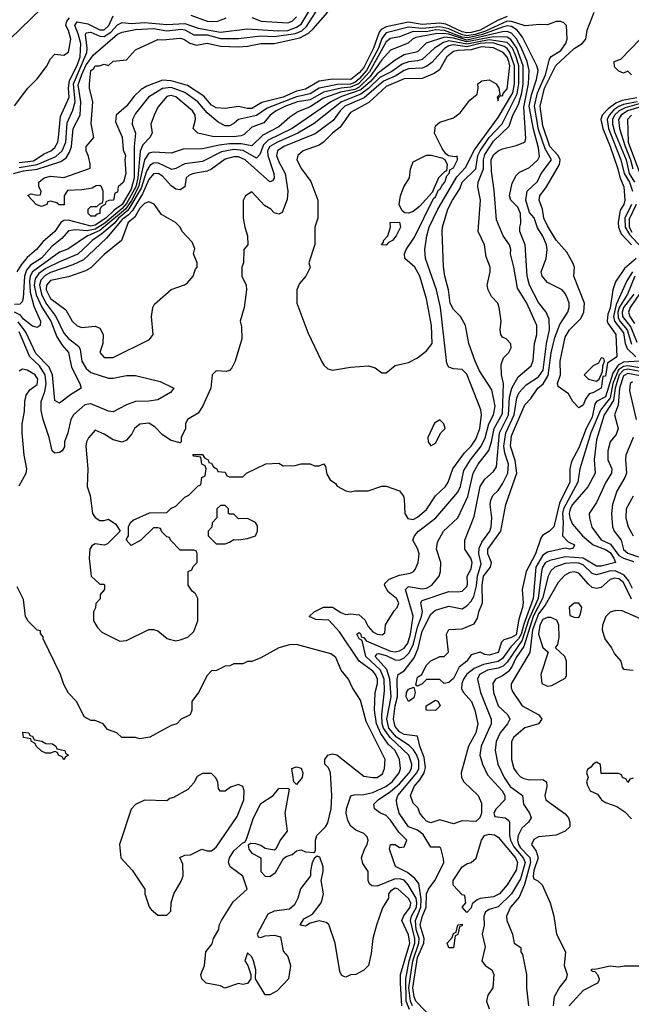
# Model space of a CAD drawing. Header units: inches. Extents: x 2380053 to 2584298, y 380219 to 546618.
# Tile 525 of 656: x 2509693 to 2512425, y 455096 to 459497. Entities that reach past the tile are written whole.
import ezdxf

# ---------------------------------------------------------------- set-up
doc = ezdxf.new("R2010")
doc.units = ezdxf.units.IN
doc.header["$MEASUREMENT"] = 0
doc.layers.add('C5405', color=7, linetype='Continuous')
doc.layers.add('C5415', color=7, linetype='Continuous')

msp = doc.modelspace()

# ---------------------------------------------------------------- linework, layer by layer
at = {"layer": 'C5405', "color": 2}
for points, elevation in [([(2509650, 459411.3), (2509790, 459546)], 34), ([(2509670, 459112), (2509728.7, 459190), (2509770, 459232), (2509812.7, 459287.3), (2509830, 459322), (2509850, 459342), (2509890, 459338), (2509910, 459352), (2509920.5, 459410), (2509910, 459449), (2509899.2, 459470), (2509903.5, 459490), (2509914.6, 459505.4)], 30), ([(2509690, 458857.7), (2509754.5, 458865.5), (2509802.5, 458897.5), (2509831.5, 458910), (2509850, 458925.7), (2509862.6, 458950), (2509866.6, 458970), (2509875.5, 459064.5), (2509913.8, 459150), (2509911, 459190), (2509915.5, 459224.5), (2509950, 459292), (2509963.2, 459330), (2509965.4, 459390), (2509954.1, 459434.1), (2509938.5, 459470), (2509950, 459486.7), (2509997.5, 459477.5), (2510000, 459476.3)], 26), ([(2509690, 458836.6), (2509770.3, 458849.7), (2509854.4, 458885.6), (2509882.2, 458910), (2509899.1, 458950), (2509904.6, 459035.4), (2509930, 459092.7), (2509940.2, 459130), (2509933.4, 459210), (2509992.9, 459350), (2509994.6, 459370), (2509986.5, 459430), (2509990, 459438.4), (2510000, 459439.3)], 22), ([(2509665.6, 458810), (2509710, 458820.7), (2509770, 458828), (2509817.1, 458842.9), (2509876.5, 458863.5), (2509900, 458880), (2509915.3, 458904.7), (2509923.7, 458930), (2509930.9, 459010), (2509962.4, 459070), (2509966, 459130), (2509954.3, 459205.7), (2509970, 459251.4), (2509990, 459294.2), (2510000, 459308.2)], 18), ([(2510000, 458885.8), (2509999, 458890), (2509989, 458910), (2509989, 458930), (2510000, 458942.6)], 14), ([(2510000, 458741), (2509970, 458736), (2509906.4, 458733.6), (2509891.3, 458710), (2509890.6, 458669.4), (2509869.1, 458669.1), (2509858, 458678), (2509830, 458686), (2509818, 458682), (2509814, 458670), (2509790, 458662), (2509766, 458670), (2509728.4, 458711.6), (2509742, 458718), (2509770, 458712), (2509786, 458714), (2509788, 458730), (2509778, 458750), (2509778, 458770), (2509802, 458790), (2509830, 458797.3), (2509890, 458791.3), (2510000, 458830.1)], 14), ([(2510000, 458629), (2509999, 458630), (2509998, 458650), (2510000, 458652)], 14), ([(2510000, 458577), (2509910, 458601.4), (2509890, 458599.7), (2509875.8, 458590), (2509850, 458549.7), (2509795.5, 458504.5), (2509768.4, 458470), (2509726, 458434), (2509698.7, 458401.3), (2509679.5, 458370)], 18), ([(2510000, 458554.6), (2509993.4, 458553.4), (2509941.8, 458558.2), (2509910, 458552.6), (2509881.6, 458518.4), (2509836.6, 458483.4), (2509790, 458430.9), (2509741.1, 458398.9), (2509723.3, 458376.7), (2509713.5, 458350), (2509707.9, 458252.1), (2509703.9, 458236.1), (2509694, 458226), (2509670, 458224.2)], 22), ([(2510000, 458532.2), (2509994.9, 458530), (2509908.2, 458471.8), (2509870, 458458), (2509750.1, 458369.9), (2509739.8, 458350), (2509736.2, 458330), (2509738.8, 458278.8), (2509756.3, 458216.3), (2509785.5, 458150), (2509784.7, 458130), (2509770, 458121.2), (2509750, 458127), (2509710, 458157.7), (2509695.8, 458175.8), (2509670, 458189.1)], 26), ([(2510000, 458493.9), (2509951.9, 458448.1), (2509870, 458414.8), (2509810, 458384.5), (2509777.6, 458362.4), (2509761.9, 458338.1), (2509757.7, 458310), (2509766.5, 458266.5), (2509791.5, 458211.5), (2509832.4, 458150), (2509859.1, 458079.1), (2509882.2, 458042.2), (2509910.3, 458010), (2509923.4, 457943.4), (2509962, 457870), (2509966.8, 457850), (2509919.2, 457820.8), (2509870, 457782.7), (2509850, 457795.3), (2509839.2, 457910), (2509823.9, 457943.9), (2509765.2, 458005.2), (2509719.9, 458099.9), (2509685.9, 458145.9)], 30), ([(2510000, 458444.6), (2509977.1, 458422.9), (2509930, 458400.7), (2509830, 458366.8), (2509806.1, 458353.9), (2509786.9, 458333.1), (2509781.1, 458310), (2509789.5, 458270), (2509809.6, 458229.6), (2509853.4, 458170), (2509890, 458095.3), (2509910, 458072), (2509956.4, 458036.4), (2509962.5, 458022.5), (2509970.3, 457970), (2509990, 457938), (2510000, 457928.7)], 34), ([(2510000, 458381.4), (2509986.3, 458373.7), (2509910, 458347.3), (2509830, 458330.8), (2509813.1, 458310), (2509811.4, 458290), (2509830, 458250.4), (2509899.5, 458199.5), (2509927.7, 458150), (2509950, 458127.7), (2509970, 458120.7), (2510000, 458123.7)], 38), ([(2510000, 457778.1), (2509984.4, 457775.6), (2509933, 457730), (2509920.4, 457710), (2509908, 457650), (2509893.4, 457610), (2509892.4, 457587.6), (2509882.8, 457570), (2509870, 457562), (2509850, 457559.3), (2509837.2, 457570), (2509824.7, 457630), (2509796.9, 457710), (2509788.2, 457750), (2509788, 457790), (2509804.8, 457835.2), (2509810.5, 457869.5), (2509806, 457910), (2509780.7, 457950), (2509738.4, 457990), (2509690, 458100.9)], 34), ([(2509690, 457414), (2509722, 457470), (2509724, 457490), (2509713.2, 457550), (2509704, 457650), (2509704, 457690), (2509714.8, 457745.2), (2509715.1, 457790), (2509721.2, 457818.8), (2509737.5, 457842.5), (2509770, 457865.5), (2509773.7, 457890), (2509761.2, 457910), (2509726, 457930), (2509704.7, 457935.3), (2509690, 457926)], 38), ([(2510000, 457628), (2509990.7, 457609.3), (2509987.7, 457590), (2509997.3, 457490), (2509994.8, 457410), (2510000, 457392.7)], 38), ([(2510000, 456370.8), (2509981.2, 456381.2), (2509948.4, 456448.4), (2509910, 456486), (2509890, 456526), (2509875.3, 456570), (2509798, 456730), (2509798, 456738), (2509786, 456754), (2509786, 456766), (2509770, 456768), (2509730, 456808.7), (2509719, 456830), (2509710, 456906), (2509682, 456962)], 38)]:
    msp.add_lwpolyline(points, dxfattribs=dict(at, elevation=elevation))
at = {"layer": 'C5405', "color": 2, "elevation": 38}
msp.add_lwpolyline([(2509890, 456188), (2509882, 456202), (2509866, 456210), (2509862, 456222), (2509850, 456226), (2509830, 456218), (2509810, 456218), (2509790, 456228), (2509766, 456250), (2509762, 456262), (2509746, 456270), (2509742, 456282), (2509708.9, 456288.9), (2509707.3, 456312.7), (2509734, 456310), (2509738, 456298), (2509750, 456294), (2509758, 456278), (2509791.6, 456271.6), (2509810, 456262), (2509839.6, 456259.6), (2509854, 456250), (2509858, 456238), (2509894, 456230), (2509898, 456218), (2509911, 456210), (2509898, 456202)], close=True, dxfattribs=at)
at = {"layer": 'C5415', "color": 2}
for points, elevation in [([(2510000, 459439.3), (2510010, 459440.2), (2510050, 459422.7), (2510070, 459422.3), (2510099.3, 459440.7), (2510130, 459474), (2510150, 459484.2), (2510190, 459479.5), (2510250, 459484.5), (2510350, 459474.6), (2510430, 459479.1), (2510490, 459459.3), (2510590, 459440.9), (2510710, 459455.3), (2510847.3, 459447.3), (2510891.2, 459448.8), (2510930, 459463), (2510950, 459477.2), (2511000.4, 459559.6)], 22), ([(2510000, 459308.2), (2510021.5, 459338.5), (2510130, 459432.1), (2510150, 459440.8), (2510210, 459452.6), (2510290, 459457.2), (2510350, 459447.1), (2510414.1, 459454.1), (2510431.1, 459451.1), (2510470, 459428.3), (2510530, 459428.7), (2510590, 459412.8), (2510670, 459412.6), (2510770, 459425), (2510830, 459421.9), (2510924.5, 459435.5), (2510952.5, 459447.5), (2510974.2, 459465.8), (2511027.1, 459550)], 18), ([(2510000, 458942.6), (2510024, 458970), (2510012.3, 459032.3), (2510019, 459130), (2510004, 459190), (2510004, 459210), (2510009.8, 459270), (2510022.9, 459277.1), (2510030, 459290.5), (2510049.3, 459290.7), (2510070, 459298), (2510090, 459292), (2510110, 459311.3), (2510170, 459318), (2510210, 459362), (2510310, 459407.7), (2510330, 459406), (2510410, 459414.6), (2510426, 459410), (2510452.1, 459392.1), (2510482.9, 459382.9), (2510530, 459391.5), (2510590, 459378.5), (2510670, 459375.8), (2510710, 459377.8), (2510770, 459390.2), (2510830, 459390.2), (2510944.7, 459415.3), (2510983, 459437), (2511003.7, 459456.3), (2511069.8, 459530.2)], 14), ([(2510000, 459476.3), (2510050, 459451.2), (2510070, 459451.3), (2510091.4, 459470), (2510110, 459514.4)], 26), ([(2511870, 459510.6), (2511827.4, 459492.6), (2511750.2, 459450), (2511710, 459439.9), (2511690, 459438.4), (2511670, 459443.1), (2511596, 459476), (2511570, 459481.7), (2511490, 459474.9), (2511430, 459485.2), (2511330, 459464.1), (2511307.5, 459452.5), (2511298.6, 459441.4), (2511273.4, 459370), (2511230, 459282.5), (2511210, 459259), (2511171.7, 459230), (2511090, 459231), (2511030, 459222.2), (2510970, 459186.9), (2510930, 459177.7), (2510870, 459150.8), (2510774.1, 459125.9), (2510730, 459099.7), (2510710, 459099.1), (2510670, 459108.3), (2510610, 459099.6), (2510570, 459103.5), (2510550, 459115.1), (2510514.6, 459154.6), (2510442.3, 459202.3), (2510370, 459223.1), (2510330, 459226.2), (2510260.7, 459199.3), (2510235.9, 459184.1), (2510204.5, 459155.5), (2510170, 459109.6), (2510123, 459070), (2510120.9, 459040.9), (2510150, 458972), (2510155.5, 458915.5), (2510166, 458890), (2510162.8, 458870), (2510166.8, 458810), (2510156, 458770), (2510132, 458750), (2510130, 458726), (2510118, 458722), (2510112, 458690), (2510091.3, 458688.7), (2510078, 458682), (2510074, 458670), (2510058, 458662), (2510051, 458649), (2510050.6, 458630), (2510034.2, 458625.8), (2510030, 458619), (2510010, 458619), (2510000, 458629)], 14), ([(2510457.6, 459517.6), (2510530, 459490.5), (2510551.2, 459488.8), (2510578, 459490), (2510615.5, 459504.5)], 26), ([(2512447.3, 458430), (2512395.3, 458384.7), (2512354.7, 458325.3), (2512343.1, 458290), (2512330, 458207), (2512320, 458180), (2512316.9, 458150), (2512320.4, 458140.4), (2512356.5, 458090), (2512360.7, 457990), (2512318, 457962), (2512310, 457904), (2512298, 457902), (2512290, 457849.4), (2512256, 457830), (2512236.1, 457823.9), (2512219.9, 457800.1), (2512210, 457774), (2512195.3, 457764.7), (2512190, 457762), (2512164, 457790), (2512144.7, 457824.7), (2512098, 457858), (2512095.3, 457870), (2512109.3, 457910), (2512106.6, 457970), (2512130, 458078), (2512149.6, 458110), (2512199.5, 458160.5), (2512212.8, 458190), (2512216.3, 458230), (2512167.6, 458350), (2512171.8, 458390), (2512164.5, 458410), (2512137.4, 458457.4), (2512090, 458511.8), (2512050, 458575.1), (2512034.3, 458610), (2512028, 458650), (2512013.6, 458690), (2512016.9, 458710), (2512046, 458750), (2512103.8, 458850), (2512107.1, 458870), (2512098.7, 458890), (2512061.7, 458930), (2512030, 459022.7), (2512018, 459110), (2512036.8, 459190), (2512088.3, 459291.7), (2512170, 459368), (2512205.1, 459390), (2512221.6, 459410), (2512227.3, 459450), (2512258.7, 459530)], 14), ([(2512462, 457970), (2512390, 457965.6), (2512367, 457953), (2512342.8, 457917.2), (2512310, 457811), (2512270.2, 457789.8), (2512262.1, 457777.9), (2512250, 457719.7), (2512223.8, 457670), (2512190, 457583.6), (2512157.4, 457522.6), (2512150.2, 457490), (2512150.2, 457430), (2512104.1, 457335.9), (2512079.6, 457230), (2512059.5, 457210), (2512028.2, 457191.8), (2512020.3, 457179.7), (2511997.8, 457110), (2511955.6, 457030), (2511938, 456950), (2511942.4, 456890), (2511939.5, 456870), (2511923, 456817), (2511910, 456747.8), (2511890, 456735.4), (2511855.5, 456724.5), (2511845.2, 456714.8), (2511830, 456668.4), (2511790, 456657), (2511770, 456659.3), (2511750, 456669.2), (2511710, 456658), (2511690.8, 456630), (2511656.7, 456603.3), (2511630, 456552.7), (2511610, 456534), (2511589.2, 456529.2), (2511570, 456548), (2511510, 456548), (2511490.9, 456529.1), (2511470, 456518), (2511462, 456522), (2511470, 456558), (2511489.2, 456570.8), (2511509, 456610), (2511530, 456630.8), (2511570, 456650.8), (2511588.9, 456651.1), (2511608, 456670), (2511599, 456750), (2511609.2, 456770.8), (2511670, 456774), (2511722.7, 456797.3), (2511738, 456822), (2511743.5, 456850), (2511759.8, 456890), (2511758.7, 456970), (2511764.7, 457010), (2511795.6, 457050), (2511800.7, 457070), (2511784, 457110), (2511784.7, 457130), (2511842, 457210), (2511864.4, 457330), (2511914, 457470), (2511906.8, 457526.8), (2511885.5, 457590), (2511890, 457636.3), (2511950, 457775.5), (2511976, 457804), (2512006.9, 457850), (2512031.2, 457868.8), (2512054.1, 457905.9), (2512067.5, 458007.5), (2512083.3, 458076.7), (2512105.5, 458134.5), (2512141.6, 458190), (2512147.3, 458210), (2512147, 458230), (2512139.6, 458250), (2512130, 458273.2), (2512116, 458290), (2512050, 458322.7), (2512027, 458350), (2512022, 458370), (2512045.1, 458430), (2512049.5, 458470), (2512046, 458490), (2512030, 458529.4), (2512006.2, 458566.2), (2511990.6, 458610.6), (2511970, 458635.1), (2511953.7, 458690), (2511960.5, 458730), (2512006, 458774), (2512022.6, 458810), (2512068.4, 458870), (2512039.9, 458919.9), (2512010, 459006), (2511992.3, 459110), (2512005.9, 459170), (2512041.6, 459250), (2512059.6, 459320.4), (2512067.7, 459332.3), (2512110, 459358.4), (2512133.3, 459390), (2512138, 459410), (2512136, 459470), (2512123.2, 459483.2), (2512110, 459489.2), (2512090, 459489.2), (2512050, 459474), (2512015.9, 459475.9), (2511950.3, 459469.7), (2511890, 459489.3), (2511870, 459489.4), (2511774, 459446), (2511727.1, 459430), (2511690, 459424.7), (2511666.7, 459430), (2511610, 459455.3), (2511570, 459465.4), (2511490, 459457.1), (2511430, 459462.7), (2511330, 459437.5), (2511310, 459412.4), (2511295, 459370), (2511241.6, 459270), (2511210, 459231.7), (2511190, 459216.7), (2511170, 459208.9), (2511112.6, 459207.4), (2511030, 459191.2), (2510990, 459165.7), (2510930, 459152.2), (2510798.1, 459101.9), (2510750, 459067.8), (2510670, 459051.3), (2510650, 459032), (2510630, 459022.4), (2510610, 459022.4), (2510578.9, 459038.9), (2510530, 459080.4), (2510488.5, 459130), (2510431, 459171), (2510370, 459193.1), (2510330, 459188.9), (2510268.8, 459150), (2510210, 459077), (2510196.5, 459050), (2510195.6, 459030), (2510210.3, 458990), (2510204.1, 458930), (2510203.6, 458790), (2510190, 458738.8), (2510150, 458670.7), (2510114.3, 458645.7), (2510077.2, 458610), (2510030, 458578.5), (2510010, 458574.2), (2510000, 458577)], 18), ([(2512490, 457935.7), (2512410, 457949.9), (2512390, 457947.1), (2512368.2, 457931.8), (2512343, 457870), (2512330, 457806.4), (2512288, 457752), (2512244.6, 457650), (2512195.6, 457490), (2512186.7, 457430), (2512122, 457310), (2512118.1, 457290), (2512121.1, 457250), (2512117.6, 457190), (2512143.4, 457163.4), (2512170.6, 457150), (2512165.4, 457134.6), (2512150, 457129.8), (2512130, 457135.1), (2512050, 457116.3), (2512030, 457103.9), (2511998, 457050), (2511987.2, 456910), (2511944.5, 456795.5), (2511933.1, 456750), (2511921.7, 456730), (2511886.9, 456693.1), (2511850, 456641.1), (2511830, 456628.4), (2511765.1, 456614.9), (2511722.7, 456597.3), (2511690, 456571), (2511675.8, 456550), (2511668, 456530), (2511666.7, 456506.7), (2511674.9, 456490), (2511710.4, 456450), (2511725.5, 456410), (2511739.5, 456350), (2511730.3, 456310), (2511697, 456250), (2511664.9, 456130), (2511667, 456110), (2511676.3, 456090), (2511741, 456030), (2511755.8, 455995.8), (2511756.5, 455950), (2511748.8, 455930), (2511730, 455912.6), (2511670, 455915.5), (2511630, 455903.1), (2511570, 455920.4), (2511530, 455906.6), (2511510, 455914), (2511496.9, 455930), (2511480.9, 455950), (2511472.5, 455972.5), (2511450, 455995.3), (2511438.4, 456030), (2511454.3, 456070), (2511480.7, 456099.3), (2511500.3, 456130), (2511506.2, 456153.8), (2511499.2, 456199.2), (2511480.3, 456250), (2511470, 456294), (2511410, 456302.7), (2511390, 456314.3), (2511370, 456338.4), (2511362.8, 456370), (2511369.8, 456429.8), (2511379.9, 456470), (2511379.1, 456550), (2511382.9, 456570), (2511410, 456586), (2511454.7, 456645.3), (2511472.8, 456687.2), (2511490, 456764.4), (2511530, 456839.3), (2511550, 456858), (2511610, 456875.8), (2511670, 456864), (2511690, 456876.3), (2511710, 456898), (2511721.4, 456918.6), (2511733.5, 456966.5), (2511737.4, 457010), (2511754.6, 457065.4), (2511744.6, 457110), (2511744.7, 457135.3), (2511757.9, 457162.1), (2511793.1, 457210), (2511798.5, 457230), (2511802, 457270), (2511794.5, 457330), (2511797, 457350), (2511806.6, 457370), (2511830, 457393), (2511850, 457421.6), (2511873.6, 457470), (2511875.7, 457510), (2511859.6, 457559.6), (2511855.7, 457590), (2511864.5, 457650), (2511901.5, 457730), (2511913.9, 457806.1), (2511924.7, 457830), (2511954.8, 457865.2), (2512010, 457900.3), (2512030.6, 457930), (2512046, 458050), (2512059.3, 458110), (2512058.2, 458158.2), (2512044.2, 458190), (2512010, 458232.3), (2511969.7, 458310), (2511960.4, 458350), (2511951.6, 458490), (2511927, 458550), (2511926.6, 458570), (2511932, 458588), (2511930.7, 458630), (2511918.5, 458658.5), (2511887.6, 458690), (2511881.6, 458710), (2511893.4, 458766.6), (2511910, 458801), (2511925.4, 458814.6), (2511970, 458836.3), (2512007, 458870), (2512014.2, 458885.8), (2512010, 458924), (2511987.6, 459007.6), (2511969.3, 459110), (2511979.4, 459160.6), (2512002, 459230), (2512008.6, 459270), (2512003.5, 459290), (2511939.1, 459419.1), (2511914.5, 459450), (2511890, 459465.6), (2511870, 459468.7), (2511850, 459463.7), (2511760.2, 459430), (2511695.1, 459415.1), (2511670, 459419.2), (2511590, 459448.3), (2511550, 459451.4), (2511510, 459441.9), (2511450, 459443.8), (2511390, 459419.8), (2511350, 459413.2), (2511330, 459398.3), (2511255.6, 459264.4), (2511206.4, 459210), (2511170, 459194.6), (2511128.6, 459191.4), (2511050, 459172.3), (2510990, 459138.5), (2510933.4, 459130), (2510880.3, 459110), (2510838.7, 459090), (2510812.2, 459070), (2510783.7, 459036.3), (2510730, 459016.3), (2510696.2, 458983.8), (2510682, 458978), (2510647.2, 458972.8), (2510553.9, 458973.9), (2510488.7, 458990), (2510468, 459010), (2510478, 459050), (2510477, 459070), (2510465.2, 459090), (2510390, 459152.2), (2510370, 459157.4), (2510350, 459153), (2510310, 459105.2), (2510293, 459070), (2510279.1, 459030), (2510283.8, 458990), (2510273.4, 458970), (2510242.7, 458937.3), (2510231.4, 458908.6), (2510220.3, 458790), (2510211, 458750), (2510170, 458674.7), (2510150, 458652.2), (2510072.4, 458587.6), (2510030, 458559.9), (2510000, 458554.6)], 22), ([(2510730, 459507), (2510772, 459490), (2510890, 459482.3), (2510909.3, 459490), (2510929.3, 459510)], 26), ([(2511544.7, 455024.7), (2511462.3, 455110), (2511454.5, 455130), (2511449, 455170), (2511470, 455304.9), (2511498.4, 455370), (2511499.5, 455390), (2511481.7, 455450), (2511490, 455486.7), (2511509.2, 455530), (2511510.8, 455590), (2511518.7, 455610), (2511547.6, 455650), (2511578.7, 455710), (2511587, 455730), (2511586.6, 455746.6), (2511574, 455794), (2511570, 455798), (2511530, 455799), (2511495.1, 455855.1), (2511470, 455873.7), (2511429.8, 455889.8), (2511387.4, 455950), (2511377.2, 455990), (2511376, 456010), (2511382, 456030), (2511466.5, 456130), (2511476, 456150), (2511475.5, 456184.5), (2511467.3, 456210), (2511452.7, 456232.7), (2511432.3, 456252.3), (2511375.9, 456290), (2511342, 456330), (2511333.5, 456370), (2511352.6, 456470), (2511345.6, 456550), (2511332.4, 456592.4), (2511281.5, 456650), (2511290, 456663.1), (2511296.3, 456663.7), (2511330, 456655.1), (2511370, 456635.9), (2511390, 456634.4), (2511410, 456644.4), (2511432.4, 456667.6), (2511452.6, 456707.4), (2511470, 456781.6), (2511488.1, 456830), (2511491.8, 456851.8), (2511484.7, 456890), (2511490, 456900.7), (2511610, 456941.3), (2511650, 456939.5), (2511670, 456943.1), (2511690, 456962.8), (2511693.4, 456973.4), (2511691.8, 457010), (2511710, 457042.8), (2511714.7, 457070), (2511707.6, 457090), (2511680.9, 457130), (2511680.7, 457170), (2511723.3, 457276.7), (2511749.8, 457410.2), (2511770, 457443), (2511810, 457477.3), (2511822.4, 457497.6), (2511836.5, 457650), (2511876.1, 457730), (2511880.6, 457810), (2511890.6, 457849.4), (2511919, 457901), (2511977, 457950), (2511986.5, 457973.5), (2511993.3, 458050), (2512003, 458090), (2512002.4, 458130), (2511957.7, 458230), (2511916.2, 458296.2), (2511900.5, 458390), (2511885.1, 458450), (2511887.3, 458470), (2511880.7, 458490), (2511853.3, 458530), (2511822.7, 458602.7), (2511812.7, 458732.7), (2511800.4, 458820.4), (2511799.7, 458870), (2511810, 458892.4), (2511830, 458910.4), (2511850, 458919.1), (2511910, 458934), (2511948.7, 458950), (2511954.2, 458965.8), (2511945.6, 459105.6), (2511965.4, 459210), (2511969.2, 459270), (2511959.2, 459310), (2511932.5, 459372.5), (2511911.6, 459411.6), (2511890, 459436), (2511870, 459444.1), (2511850, 459442.5), (2511690, 459405.5), (2511610, 459431.4), (2511584.7, 459435.3), (2511550, 459433.9), (2511462.5, 459417.5), (2511447, 459410), (2511428.3, 459391.7), (2511350, 459360.5), (2511310, 459317.2), (2511257.8, 459242.2), (2511210, 459195.4), (2511190, 459185.2), (2511126.6, 459173.4), (2511050, 459145.8), (2510990, 459107.9), (2510935.6, 459084.4), (2510899.6, 459060.4), (2510850, 459017.4), (2510779.6, 458980.4), (2510730, 458932.8), (2510681.6, 458941.6), (2510630, 458942), (2510583.7, 458936.3), (2510510, 458918.9), (2510422.4, 458917.6), (2510370, 458899.5), (2510290, 458905.1), (2510270, 458899.7), (2510249.6, 458870.4), (2510223.9, 458750), (2510191.7, 458688.3), (2510165.3, 458650), (2510050, 458554.4), (2510000, 458532.2)], 26), ([(2511447, 455090), (2511438, 455110), (2511431.7, 455170), (2511448.7, 455290), (2511476.2, 455370), (2511477.2, 455390), (2511464.6, 455430), (2511460.9, 455470), (2511485.4, 455530), (2511486.5, 455566.5), (2511475.8, 455635.8), (2511457.8, 455657.8), (2511424.6, 455684.6), (2511371.9, 455711.9), (2511345.4, 455790), (2511350, 455810.5), (2511370, 455810.6), (2511390, 455797.1), (2511410, 455800.5), (2511422.9, 455830), (2511385.9, 455865.9), (2511350, 455919.5), (2511330, 455939.5), (2511304, 455950), (2511277.2, 455970), (2511275.1, 455990), (2511293.6, 456010), (2511350, 456046.9), (2511390, 456081.1), (2511432.4, 456130), (2511442.5, 456150), (2511445, 456170), (2511431.7, 456210), (2511348, 456288), (2511318.5, 456330), (2511312.1, 456350), (2511310.5, 456389.5), (2511323.2, 456496.8), (2511320.8, 456550), (2511304.5, 456590), (2511239.8, 456650), (2511222.7, 456722.7), (2511210, 456729.5), (2511199.3, 456750), (2511210, 456757.1), (2511217.1, 456750), (2511218, 456738), (2511230, 456735.5), (2511240.6, 456720.6), (2511350, 456674), (2511370, 456671), (2511390, 456675.2), (2511410, 456688.1), (2511426.8, 456710), (2511437.9, 456750), (2511450.8, 456830.8), (2511417, 456950), (2511430, 456963), (2511490, 456953.7), (2511510, 456955.8), (2511534.5, 456970), (2511566, 457010), (2511572.7, 457030), (2511574.5, 457070), (2511554.5, 457130), (2511558.9, 457161.1), (2511586.6, 457210), (2511650, 457270.8), (2511695, 457365), (2511718.5, 457470), (2511740.5, 457510), (2511788.3, 457571.7), (2511801.1, 457610), (2511812.2, 457670), (2511850, 457737.3), (2511853.5, 457870), (2511845.1, 457910), (2511844, 457956), (2511854.6, 457985.4), (2511878, 458010), (2511888, 458030), (2511887.3, 458047.3), (2511866, 458070), (2511850, 458078), (2511842, 458090), (2511839, 458110), (2511844, 458150), (2511835.3, 458210), (2511828.7, 458230), (2511800.1, 458260.1), (2511785.2, 458290), (2511781.2, 458310), (2511794, 458370), (2511794, 458390), (2511776.5, 458436.5), (2511768.7, 458490), (2511741.2, 458550), (2511751.5, 458690), (2511739.5, 458750), (2511741.6, 458770), (2511764.5, 458830), (2511764.9, 458870), (2511770, 458894.9), (2511810, 458953.6), (2511879, 459021), (2511896.1, 459070), (2511921.7, 459118.3), (2511935.5, 459170), (2511941.9, 459210), (2511942.2, 459290), (2511913.3, 459370), (2511887.6, 459407.6), (2511870, 459418.6), (2511810, 459419.9), (2511690, 459397), (2511630, 459414.5), (2511590, 459418.5), (2511508.1, 459391.9), (2511470, 459352.8), (2511410, 459339.3), (2511370, 459316), (2511290, 459255), (2511259.7, 459220.3), (2511217.3, 459182.7), (2511130, 459153.7), (2511083.1, 459130), (2510910.3, 459010), (2510802.3, 458957.7), (2510782.1, 458937.9), (2510766, 458894), (2510750, 458878), (2510691.4, 458911.4), (2510650, 458916.3), (2510594.6, 458905.4), (2510510, 458862.2), (2510430, 458852.1), (2510390, 458831.2), (2510372.8, 458827.2), (2510310, 458856.8), (2510290, 458856.1), (2510274.4, 458845.6), (2510259.7, 458820.3), (2510235.9, 458744.1), (2510176.5, 458643.5), (2510134.3, 458610), (2510114, 458586), (2510060.3, 458539.7), (2510016.9, 458510), (2510000, 458493.9)], 30), ([(2511433.6, 455073.6), (2511419.9, 455110), (2511417.8, 455210), (2511433.1, 455290), (2511457.9, 455370), (2511458.3, 455390), (2511438, 455470), (2511443, 455490), (2511464.7, 455530), (2511467.6, 455550), (2511463.4, 455570), (2511427.7, 455630), (2511410.4, 455650.4), (2511395.9, 455655.9), (2511370, 455657.3), (2511290, 455623.5), (2511265.8, 455625.8), (2511254.8, 455634.8), (2511249, 455650), (2511249, 455690), (2511225.6, 455725.6), (2511219.3, 455750), (2511233.2, 455790), (2511245.2, 455810), (2511249, 455830), (2511244.7, 455844.7), (2511230, 455859), (2511195.1, 455875.1), (2511172.1, 455892.1), (2511158, 455918), (2511151.5, 455950), (2511153.3, 455970), (2511172.3, 456027.7), (2511187.2, 456032.8), (2511230, 456033.1), (2511270, 456042.8), (2511327.8, 456070), (2511357.2, 456090), (2511388, 456130), (2511393.3, 456150), (2511389.6, 456190), (2511369.7, 456230), (2511339.4, 456259.4), (2511305.9, 456305.9), (2511287.4, 456350), (2511277.8, 456410), (2511281, 456490), (2511290.7, 456530), (2511290.7, 456550), (2511282.7, 456570), (2511270, 456585.4), (2511209.8, 456629.8), (2511121.2, 456761.2), (2511073.2, 456813.2), (2511016.4, 456816.4), (2510986, 456830), (2511008, 456850), (2511049.4, 456870.6), (2511090, 456870.7), (2511126.8, 456846.8), (2511150, 456838.8), (2511170, 456842), (2511210, 456836.3), (2511235.1, 456815.1), (2511250, 456784), (2511270, 456761.3), (2511290, 456750.5), (2511312.7, 456747.3), (2511324, 456756), (2511327.5, 456792.5), (2511365.3, 456854.7), (2511379.5, 456870), (2511386.6, 456890), (2511376.2, 456910), (2511339.3, 456939.3), (2511322, 456970), (2511323.6, 456976.4), (2511343.3, 456996.7), (2511390, 457014.3), (2511436.6, 457023.4), (2511450.9, 457029.1), (2511460.1, 457039.9), (2511473.3, 457070), (2511476.9, 457110), (2511470, 457134), (2511449.2, 457170), (2511457, 457190), (2511474.5, 457210), (2511551.5, 457270), (2511650, 457385.5), (2511661.7, 457410), (2511677.4, 457482.6), (2511706.4, 457530), (2511754.8, 457590), (2511772.3, 457627.7), (2511789.2, 457690.8), (2511810, 457730.7), (2511816.4, 457770), (2511802, 457842), (2511747.6, 457927.6), (2511728, 457970), (2511699.5, 458050), (2511683.7, 458130), (2511662, 458170), (2511630, 458202), (2511615.8, 458230), (2511608.2, 458290), (2511592.3, 458350), (2511586.6, 458393.4), (2511580.7, 458550), (2511581.6, 458570), (2511605.4, 458650), (2511625.7, 458690), (2511658.9, 458741.1), (2511670, 458770.3), (2511729.8, 458830), (2511739.5, 458890), (2511749.2, 458910), (2511790.6, 458970), (2511848.1, 459031.9), (2511914.7, 459165.3), (2511922.6, 459210), (2511922.3, 459290), (2511911.3, 459330), (2511893.8, 459370), (2511870, 459395), (2511790, 459406.7), (2511690, 459387.9), (2511610, 459402.1), (2511585.4, 459394.6), (2511545.3, 459370), (2511490, 459319.3), (2511470, 459312.8), (2511430, 459309), (2511402.1, 459297.9), (2511355.3, 459264.7), (2511302.2, 459237.8), (2511251.5, 459188.5), (2511216.8, 459163.2), (2511130, 459129.1), (2511007.5, 459032.5), (2510935.3, 458990), (2510843.7, 458950), (2510810.2, 458930), (2510800.2, 458910), (2510801, 458890), (2510828.5, 458810), (2510830, 458788), (2510822.8, 458777.2), (2510810, 458772.7), (2510700.5, 458870), (2510670, 458883.9), (2510650, 458884.2), (2510610, 458874), (2510550, 458828.2), (2510530, 458819.7), (2510471.3, 458810), (2510450, 458802), (2510436.3, 458790), (2510430.6, 458750), (2510410, 458737), (2510390, 458739.5), (2510370, 458753.6), (2510330, 458796.9), (2510312, 458810), (2510290, 458808), (2510270, 458783), (2510241.6, 458718.4), (2510195.9, 458644.1), (2510177, 458623), (2510150, 458603), (2510079.8, 458520.2), (2510000, 458444.6)], 34), ([(2510000, 457392.7), (2510006.8, 457370), (2510018, 457290), (2510030, 457272), (2510050, 457258), (2510070, 457258), (2510090, 457264.7), (2510122, 457242), (2510142, 457210), (2510085.4, 457154.6), (2510070, 457148.7), (2510030, 457154), (2510015.3, 457144.7), (2510006, 457130), (2510002.8, 457090), (2510012, 457010), (2510050, 456974), (2510070, 456974), (2510072, 456970), (2510072, 456950), (2510052.7, 456927.3), (2510051.6, 456908.4), (2510032.7, 456887.3), (2510031.6, 456868.4), (2510022, 456850), (2510022, 456810), (2510039.6, 456779.6), (2510059.6, 456759.6), (2510139.6, 456719.6), (2510170, 456722), (2510270, 456771.3), (2510290, 456771.3), (2510310, 456764.7), (2510351.1, 456731.1), (2510366, 456726), (2510390, 456721), (2510410, 456724.7), (2510443.1, 456736.9), (2510470, 456762), (2510489, 456810), (2510488, 456910), (2510478, 456930), (2510463.1, 456943.1), (2510446, 456970), (2510446, 457030), (2510462, 457038), (2510467.3, 457052.7), (2510486, 457070), (2510486, 457110), (2510482, 457122), (2510470, 457126), (2510410, 457126), (2510366, 457170), (2510362, 457182), (2510350, 457186), (2510327.3, 457207.3), (2510322, 457222), (2510310, 457226), (2510290, 457226), (2510234, 457170), (2510190, 457146), (2510168, 457172), (2510178, 457190), (2510178, 457230), (2510188, 457250), (2510200.2, 457259.8), (2510272, 457292), (2510350, 457294), (2510367.3, 457312.7), (2510390, 457322), (2510430, 457362), (2510448.4, 457371.6), (2510490, 457414), (2510502, 457418), (2510506, 457450), (2510522, 457458), (2510526, 457490), (2510522, 457502), (2510506, 457510), (2510502, 457542), (2510470, 457546), (2510466, 457554), (2510510, 457554), (2510518, 457538), (2510534, 457530), (2510538, 457518), (2510550, 457514), (2510558, 457498), (2510574, 457490), (2510578, 457478), (2510610, 457474), (2510618, 457458), (2510630, 457454), (2510690, 457454), (2510706, 457470), (2510791.6, 457511.6), (2510850, 457514), (2510870, 457502), (2510923.6, 457503.6), (2510950, 457512), (2510990, 457512), (2511010, 457502), (2511030, 457502), (2511051.6, 457511.6), (2511059.6, 457499.6), (2511065.4, 457465.4), (2511079.6, 457439.6), (2511103.6, 457423.6), (2511111.6, 457411.6), (2511150, 457391.3), (2511170, 457386), (2511190, 457391), (2511250, 457391.3), (2511310, 457411.3), (2511330, 457411.3), (2511390, 457391.3), (2511406.8, 457366.8), (2511410, 457354), (2511413.4, 457290), (2511426.7, 457266.7), (2511450, 457262.4), (2511470, 457272.7), (2511510, 457308), (2511550.9, 457369.1), (2511595.6, 457410), (2511607.6, 457430), (2511627.3, 457490), (2511679.3, 457560.7), (2511710, 457590.4), (2511730, 457621.6), (2511748.3, 457670), (2511755.8, 457730), (2511752.9, 457752.9), (2511690, 457912.3), (2511670, 457932.7), (2511630, 457936), (2511610, 457944), (2511600.7, 457960.7), (2511572.1, 458210), (2511554.7, 458290), (2511506, 458430), (2511502.9, 458470), (2511511.1, 458530), (2511522, 458570), (2511560.3, 458650), (2511646.3, 458793.7), (2511684, 458836), (2511724.3, 458915.7), (2511830, 459059.6), (2511895.3, 459170), (2511903, 459210), (2511903.2, 459290), (2511882.8, 459350), (2511870, 459368.2), (2511856.7, 459376.7), (2511811.5, 459391.5), (2511790, 459393.5), (2511750, 459390.2), (2511690, 459376.1), (2511630, 459384.4), (2511610, 459379.5), (2511590, 459367.8), (2511534.6, 459305.4), (2511511.5, 459288.5), (2511490, 459280.3), (2511430, 459276.5), (2511410.5, 459270), (2511370, 459244.9), (2511317.6, 459222.4), (2511232, 459148), (2511145.8, 459110), (2511124.2, 459090), (2511093.7, 459046.3), (2511013.4, 458986.6), (2510873, 458930), (2510844.2, 458910), (2510840.3, 458890), (2510850, 458861.6), (2510878.3, 458810), (2510890.4, 458730), (2510886.9, 458693.1), (2510864.7, 458635.3), (2510850, 458628), (2510830, 458634), (2510814, 458650), (2510786.6, 458666.6), (2510730, 458728), (2510702, 458710), (2510691.6, 458688.4), (2510691.3, 458610), (2510698, 458570), (2510711, 458530), (2510712, 458490), (2510694, 458470), (2510692, 458410), (2510684.7, 458390), (2510684.7, 458350), (2510704.7, 458310), (2510706, 458290), (2510694.8, 458210), (2510678, 458150), (2510683.6, 458123.6), (2510684.7, 458070), (2510654.8, 457970), (2510639.8, 457940.2), (2510630, 457928.7), (2510615.3, 457924.7), (2510570, 457928), (2510552, 457910), (2510546, 457850), (2510510, 457768), (2510490, 457738), (2510442, 457710), (2510434, 457690), (2510434, 457670), (2510414, 457630), (2510414, 457610), (2510410, 457606), (2510370, 457615.3), (2510330, 457642), (2510296.5, 457676.5), (2510270, 457694), (2510230, 457689), (2510206, 457670), (2510193.7, 457646.3), (2510170, 457618), (2510150, 457608), (2510110, 457619), (2510070, 457644), (2510030, 457662), (2510001, 457630), (2510000, 457628)], 38), ([(2512426, 459250), (2512410, 459266), (2512390, 459258), (2512370, 459266), (2512350, 459286), (2512348.7, 459310), (2512379, 459321), (2512464, 459410)], 10), ([(2512450, 459148), (2512384, 459136), (2512355.7, 459124.3), (2512321.5, 459098.5), (2512294.7, 459070), (2512289.1, 459050), (2512297.6, 459010), (2512330.8, 458930), (2512365.2, 458830), (2512373.4, 458793.4), (2512392.4, 458750), (2512395.6, 458690), (2512391.4, 458670), (2512375.3, 458644.7), (2512366, 458590), (2512367.7, 458570), (2512380.2, 458540.2), (2512426, 458490)], 14), ([(2512451, 459130), (2512390, 459117.3), (2512370, 459108.9), (2512346.8, 459093.2), (2512326, 459070), (2512317.6, 459050), (2512322.9, 459010), (2512378.6, 458870), (2512392.8, 458810), (2512416.8, 458770), (2512430.7, 458730)], 18), ([(2512470, 459123.3), (2512397.4, 459102.6), (2512371, 459090), (2512350.1, 459070), (2512341.5, 459050), (2512341.2, 459030), (2512350, 458995.3), (2512401.5, 458870), (2512414.8, 458810), (2512439.6, 458770)], 22), ([(2512472, 459108), (2512408.1, 459090), (2512379.3, 459070), (2512368, 459050), (2512372.7, 459010), (2512397.4, 458930), (2512422.1, 458870), (2512432.1, 458830)], 26), ([(2512426.7, 459070), (2512407.9, 459050), (2512411.3, 458950), (2512493.3, 458730)], 30), ([(2510000, 458830.1), (2510007.3, 458832.7), (2510008, 458852), (2510000, 458885.8)], 14), ([(2510000, 458652), (2510010, 458662), (2510038, 458662), (2510050, 458674), (2510062, 458678), (2510066, 458690), (2510066, 458730), (2510058, 458750), (2510050, 458755.3), (2510034.6, 458754.6), (2510016.3, 458743.7), (2510000, 458741)], 14), ([(2510000, 458123.7), (2510030, 458126.8), (2510050, 458118), (2510066, 458090), (2510064.7, 458050), (2510051.3, 458010), (2510070, 457987.3), (2510110, 457987.3), (2510272.9, 458067.1), (2510289, 458090), (2510280.9, 458170), (2510287, 458210), (2510294.2, 458225.8), (2510369.5, 458290.5), (2510428.9, 458311.1), (2510440.4, 458319.6), (2510468, 458350), (2510478, 458382), (2510486, 458390), (2510486, 458410), (2510468.7, 458450), (2510474.6, 458474.6), (2510463.1, 458503.1), (2510418, 458550), (2510408.9, 458568.9), (2510388, 458590), (2510326.3, 458626.3), (2510292.9, 458672.9), (2510270, 458682), (2510250, 458674.5), (2510230, 458653.6), (2510206.4, 458613.6), (2510177.1, 458590), (2510148, 458510), (2510070, 458447.6), (2510010, 458387), (2510000, 458381.4)], 38), ([(2512426.1, 458670), (2512396.8, 458610), (2512398, 458570), (2512416.8, 458536.8), (2512470, 458478.8)], 18), ([(2512447.5, 458670), (2512414.8, 458605.2), (2512415.2, 458570), (2512427.5, 458547.5)], 22), ([(2512430.8, 458370), (2512404.6, 458330), (2512356.8, 458223.2), (2512345.8, 458170), (2512350.7, 458150), (2512390, 458097.4), (2512397.3, 458050), (2512407.2, 458027.2), (2512445.7, 457990)], 18), ([(2512441.5, 458350), (2512408.6, 458270), (2512370.6, 458210), (2512365.2, 458190), (2512366.4, 458166.4), (2512374.5, 458150), (2512407.3, 458110), (2512426.3, 458046.3)], 22), ([(2512436.1, 458270), (2512389.6, 458210), (2512384.2, 458190), (2512386.3, 458170), (2512422.4, 458122.4), (2512450, 458054.7)], 26), ([(2512464.3, 458275.7), (2512420.2, 458210), (2512412.2, 458190), (2512418.2, 458170), (2512439.4, 458139.4)], 30), ([(2510000, 457928.7), (2510010, 457919.3), (2510090, 457894.4), (2510110, 457894.4), (2510170, 457906.7), (2510210, 457906), (2510319.9, 457879.9), (2510382, 457850), (2510366, 457830), (2510310, 457798.4), (2510270, 457791.8), (2510210, 457789.6), (2510170, 457775.1), (2510110, 457744.5), (2510090, 457747), (2510010, 457779.7), (2510000, 457778.1)], 34), ([(2512503.8, 457916.2), (2512410, 457934.5), (2512389.5, 457930.5), (2512371.6, 457910), (2512353.6, 457850), (2512345.1, 457794.9), (2512304.1, 457730), (2512270, 457619), (2512259, 457530), (2512263, 457470), (2512231.5, 457408.5), (2512162, 457330), (2512151.5, 457310), (2512147.8, 457290), (2512150.3, 457270), (2512162.3, 457242.3), (2512206.7, 457190), (2512254.9, 457150), (2512310, 457129.3), (2512330, 457115), (2512347.1, 457090), (2512354, 457070), (2512290, 457054.4), (2512270, 457054.8), (2512210, 457090.6), (2512130, 457096.3), (2512060.6, 457079.4), (2512041.5, 457070), (2512028.6, 457050), (2512024, 457030), (2512008.6, 456910), (2511966.4, 456813.6), (2511937, 456723), (2511870, 456625.1), (2511852.8, 456607.2), (2511830, 456597.8), (2511783, 456590), (2511746.7, 456570), (2511737.6, 456550), (2511751.7, 456490), (2511799.5, 456370), (2511798.7, 456350), (2511753.7, 456250), (2511749, 456209), (2511760.3, 456170), (2511782, 456122), (2511848.8, 456050), (2511859.6, 456030), (2511859.5, 456010), (2511821.6, 455970), (2511810.7, 455950), (2511815.3, 455935.3), (2511862, 455930), (2511878.3, 455918.3), (2511881.6, 455910), (2511880.2, 455850), (2511885.5, 455830), (2511900.4, 455800.4), (2511942, 455750), (2511951.3, 455730), (2511930, 455657.4), (2511890.1, 455589.9), (2511830, 455531.1), (2511790, 455519.7), (2511773.4, 455510), (2511765.7, 455490), (2511767.7, 455450), (2511758.8, 455410), (2511772.8, 455352.8), (2511758, 455290), (2511772, 455270), (2511802, 455250), (2511810.8, 455230), (2511806, 455170), (2511783.4, 455136.6), (2511778, 455110), (2511790, 455076)], 26), ([(2512527.3, 457892.7), (2512410, 457915.5), (2512390, 457905.3), (2512372.5, 457850), (2512365.9, 457774.1), (2512350.6, 457730), (2512366.7, 457670), (2512357.1, 457642.9), (2512330.5, 457610), (2512320.4, 457570), (2512320.4, 457530), (2512338.7, 457490), (2512337, 457470), (2512312, 457430), (2512270, 457339.3), (2512237.3, 457290), (2512238, 457270), (2512248.2, 457228.2), (2512290, 457171.8), (2512332.2, 457152.2), (2512370, 457102.5), (2512389.6, 457089.6), (2512434.7, 457074.7)], 30), ([(2512430, 457878.7), (2512419.3, 457870), (2512417.3, 457837.3), (2512446.4, 457710)], 34), ([(2512432.7, 457630), (2512401.3, 457550), (2512398.7, 457530), (2512403.1, 457470), (2512396.4, 457450), (2512360.3, 457390), (2512341.3, 457330), (2512337, 457290), (2512340.4, 457230), (2512348, 457210), (2512380.3, 457170), (2512390, 457128.5), (2512410, 457112.2), (2512456.6, 457096.6)], 34), ([(2512433.4, 457366.6), (2512402, 457310), (2512400.3, 457270), (2512410.4, 457230), (2512434, 457190)], 38), ([(2512430, 456954), (2512413.3, 456990), (2512393.8, 457013.8), (2512353.4, 457033.4), (2512327.9, 457032.1), (2512270, 457015.3), (2512250, 457020.9), (2512210, 457059.8), (2512190, 457068), (2512170, 457069.8), (2512130, 457066.2), (2512083.8, 457050), (2512066.1, 457033.9), (2512053.8, 457010), (2512028.6, 456910), (2511987.2, 456830), (2511944.9, 456695.1), (2511910, 456646.6), (2511892.4, 456607.6), (2511876, 456584), (2511850, 456564.7), (2511818, 456550), (2511806.7, 456530), (2511808.8, 456490), (2511830.3, 456430.3), (2511873, 456390), (2511883, 456370), (2511872.7, 456350), (2511838.7, 456310), (2511822, 456270), (2511817.6, 456230), (2511828.8, 456170), (2511856.9, 456110), (2511884.2, 456070), (2511938.8, 456030), (2511943.8, 455990), (2511970.4, 455950), (2511977.1, 455930), (2511965.5, 455910), (2511936.5, 455883.5), (2511919.6, 455850), (2511916.2, 455830), (2511920.5, 455810), (2511930, 455794.9), (2511971.8, 455751.8), (2511975.1, 455730), (2511947.8, 455632.2), (2511924.7, 455575.3), (2511884.7, 455530), (2511867.2, 455490), (2511868.7, 455470), (2511894, 455410), (2511902, 455370), (2511932, 455350), (2511932, 455330), (2511938.8, 455318.8), (2511957.1, 455230), (2511956.4, 455170), (2511965.5, 455090)], 30), ([(2512426.3, 456906.3), (2512390, 456981.7), (2512370, 456997.4), (2512350, 457000.4), (2512330, 456994.7), (2512290, 456959.3), (2512270, 456955.1), (2512250, 456959.5), (2512233.3, 456973.3), (2512190, 457023), (2512170, 457029.7), (2512150, 457026), (2512127.1, 457012.9), (2512098.7, 456981.3), (2512040.3, 456879.7), (2512010, 456840.7), (2511984, 456770), (2511972, 456668), (2511888.2, 456528.2), (2511888, 456510), (2511894.2, 456494.2), (2511937.3, 456430), (2512012, 456390), (2512024.7, 456370), (2512010.6, 456349.4), (2511950, 456331.8), (2511900.5, 456290), (2511890.5, 456270), (2511890.4, 456250), (2511890.5, 456189.5), (2511900.4, 456150), (2511913, 456130), (2511930, 456113), (2511945.1, 456105.1), (2511970, 456098.7), (2512030, 456100.5), (2512046.8, 456090), (2512048.2, 456070), (2512039.3, 456030), (2512043, 456010), (2512130, 455946.8), (2512144, 455930), (2512150.5, 455910), (2512150.4, 455889.6), (2512130, 455869.2), (2512090, 455852.7), (2512010, 455845.1), (2511990, 455832.7), (2511979.1, 455810), (2512000.7, 455780.7), (2512009.2, 455750), (2511990, 455694.5), (2511986.8, 455666.8), (2511990, 455657.3), (2512008.2, 455648.2), (2512026.8, 455630), (2512062.8, 455550), (2512078.8, 455490), (2512090.6, 455410), (2512130.8, 455330), (2512124.9, 455270), (2512139.1, 455230), (2512134.8, 455210), (2512106.2, 455173.8), (2512080.7, 455130), (2512076.4, 455090)], 34), ([(2512490, 456809), (2512384.7, 456855.3), (2512356.4, 456856.4), (2512330, 456848), (2512311.1, 456828.9), (2512296, 456790), (2512294.8, 456770), (2512306.8, 456730), (2512336, 456690), (2512350, 456662), (2512378, 456630), (2512383.6, 456603.6), (2512390, 456594), (2512434, 456590)], 38), ([(2511400.2, 455090), (2511394.1, 455190), (2511394.2, 455230), (2511436.1, 455370), (2511430, 455407), (2511400.4, 455470), (2511408.1, 455491.9), (2511437.7, 455530), (2511440.8, 455550), (2511430, 455569.6), (2511384, 455610), (2511370, 455614.7), (2511350, 455601.2), (2511340.7, 455590), (2511340.7, 455570), (2511313, 455527), (2511286, 455450), (2511271, 455390), (2511263.6, 455323.6), (2511250.7, 455269.3), (2511230, 455248), (2511194, 455230), (2511170, 455228), (2511150, 455218), (2511140.4, 455220.4), (2511130, 455226), (2511123.1, 455243.1), (2511102, 455370), (2511073.2, 455453.2), (2511061.2, 455461.2), (2511030, 455469.3), (2510990, 455459), (2510970, 455445.2), (2510946, 455450), (2510962, 455478), (2511001.2, 455498.8), (2511039, 455550), (2511045.2, 455570), (2511049.2, 455590), (2511039, 455650), (2511049, 455690), (2511049, 455710), (2511033.6, 455753.6), (2511022, 455758), (2511010, 455748.7), (2510998.8, 455730), (2510991.3, 455691.3), (2510992, 455670), (2510947.1, 455612.9), (2510936, 455570), (2510919.8, 455540.2), (2510898.5, 455521.5), (2510830, 455513), (2510801.7, 455498.3), (2510754, 455410), (2510758, 455398), (2510770, 455394), (2510790, 455402), (2510830, 455404.7), (2510858, 455398), (2510870, 455334), (2510891.3, 455310), (2510902, 455270), (2510894, 455210), (2510843.6, 455156.4), (2510810, 455138), (2510790, 455138), (2510746, 455210), (2510748, 455250), (2510737.2, 455290), (2510730, 455308), (2510710, 455326), (2510698, 455290), (2510712, 455270), (2510726, 455230), (2510724.7, 455210), (2510710, 455188.7), (2510690, 455185.2), (2510670, 455189), (2510608.9, 455168.9), (2510590, 455178), (2510526, 455190), (2510506, 455210), (2510502, 455230), (2510518, 455270), (2510524, 455330), (2510552.9, 455367.1), (2510559, 455390), (2510582, 455430), (2510584, 455450), (2510594, 455470), (2510646.3, 455553.7), (2510708.7, 455610), (2510689.3, 455669.3), (2510633.2, 455710), (2510625.1, 455730), (2510629.6, 455750), (2510650, 455782), (2510690, 455818), (2510699, 455821), (2510706.3, 455833.7), (2510736.9, 455930), (2510770, 455994), (2510825.2, 456030), (2510850, 456061), (2510890, 456062), (2510896.9, 456056.9), (2510877.6, 455950), (2510888.2, 455870), (2510855.8, 455830), (2510837.3, 455790), (2510830, 455784.5), (2510790, 455792), (2510770, 455806), (2510747.3, 455812.7), (2510725.4, 455814.6), (2510712.7, 455807.3), (2510716, 455790), (2510730, 455771.3), (2510770.6, 455750.6), (2510770.4, 455690), (2510788.9, 455668.9), (2510810, 455666.7), (2510834.9, 455685.1), (2510871.6, 455748.4), (2510883.3, 455756.7), (2510910, 455766), (2510930, 455781.3), (2510950, 455786), (2510970, 455777.1), (2511010, 455774), (2511014.6, 455785.4), (2511013.6, 455830), (2511019.6, 455850), (2511059.6, 455890), (2511070, 455907.3), (2511083.6, 455970), (2511087, 456030), (2511080.9, 456130), (2511072.5, 456152.5), (2511055.3, 456170), (2511055.3, 456190), (2511068.7, 456210), (2511090, 456216), (2511110, 456211), (2511230, 456116.3), (2511270, 456110.4), (2511290, 456110.5), (2511313.9, 456126.1), (2511323, 456150), (2511325.1, 456190), (2511240.4, 456360.4), (2511214.7, 456454.7), (2511179, 456510), (2511162, 456550), (2511129, 456590), (2511105.6, 456645.6), (2511082, 456662), (2510930, 456704.5), (2510897.5, 456702.5), (2510850.5, 456689.5), (2510770, 456644), (2510730, 456628), (2510710, 456628), (2510690, 456618), (2510650, 456618), (2510631.6, 456608.4), (2510610, 456608), (2510571.6, 456588.4), (2510550, 456586), (2510530, 456566), (2510492, 456490), (2510462, 456450), (2510462, 456410), (2510454, 456390), (2510414, 456370), (2510394, 456350), (2510370, 456342), (2510274, 456290), (2510230, 456282), (2510210, 456288.7), (2510148.4, 456288.4), (2510126, 456310), (2510084.7, 456324.7), (2510066, 456350), (2510030, 456364), (2510010, 456365.2), (2510000, 456370.8)], 38), ([(2512432.7, 456107.3), (2512418, 456102), (2512410, 456088), (2512402, 456102), (2512386, 456110), (2512382, 456122), (2512367.3, 456127.3), (2512290, 456128), (2512287.3, 456167.3), (2512270, 456178), (2512254, 456170), (2512244.7, 456155.3), (2512230, 456146), (2512224.7, 456130), (2512232, 456110), (2512224.7, 456090), (2512230, 456074), (2512242, 456050), (2512274.8, 456034.8), (2512292, 456010), (2512310, 455998), (2512359.8, 455979.8), (2512396.9, 455956.9), (2512425.4, 455925.4)], 38), ([(2512470, 455266.6), (2512393.2, 455266.8), (2512370, 455262.7), (2512330, 455266), (2512270, 455252.7), (2512248, 455252), (2512244.7, 455250), (2512250, 455244.7), (2512262, 455242), (2512274, 455230), (2512282, 455210), (2512279.6, 455200.4), (2512274, 455190), (2512210, 455158), (2512148.2, 455090)], 38)]:
    msp.add_lwpolyline(points, dxfattribs=dict(at, elevation=elevation))
for points, elevation in [([(2511754.9, 459374.9), (2511710, 459362.4), (2511650, 459359.1), (2511630, 459353.8), (2511600.9, 459330), (2511567.8, 459272.2), (2511544.4, 459255.6), (2511490, 459234), (2511410, 459231.8), (2511330, 459198.8), (2511253.1, 459126.9), (2511170, 459082.4), (2511124, 459016), (2511090, 458989.6), (2511050.3, 458949.7), (2511030, 458936.3), (2510958.8, 458910), (2510936, 458890), (2510931.3, 458870), (2510951, 458830), (2510993.2, 458773.2), (2511024.7, 458690), (2511024.7, 458610), (2511011.3, 458570), (2511011.6, 458491.6), (2510984.7, 458410), (2510991.1, 458388.9), (2510971.3, 458350), (2510942, 458318), (2510931, 458290), (2510931.3, 458230), (2510979.3, 458099.3), (2511040.5, 457970), (2511052.1, 457952.1), (2511070, 457936.3), (2511090, 457930.5), (2511170, 457943.8), (2511250.4, 457950.4), (2511281.4, 457941.4), (2511310, 457918), (2511330, 457918), (2511370, 457951), (2511430, 457964.7), (2511470, 457986), (2511510, 458016.3), (2511534.7, 458050), (2511532.2, 458130), (2511510, 458248.7), (2511480.5, 458350), (2511458.4, 458390), (2511412.7, 458430), (2511411.8, 458450), (2511419.6, 458470), (2511455.8, 458524.2), (2511542, 458698), (2511550, 458704.9), (2511564.1, 458735.9), (2511570, 458737.3), (2511581, 458759), (2511592.6, 458770), (2511601.2, 458798.8), (2511612.7, 458812.7), (2511614.5, 458825.5), (2511630, 458834.8), (2511649, 458870), (2511647.3, 458887.3), (2511636.9, 458883.1), (2511608, 458888), (2511596.5, 458896.5), (2511580.7, 458920.7), (2511545.2, 458990), (2511550, 459022), (2511570, 459038), (2511630, 459058.8), (2511660.2, 459079.8), (2511703.7, 459136.3), (2511736, 459164), (2511741.2, 459190), (2511739, 459210), (2511757, 459223), (2511790, 459228.2), (2511822, 459210), (2511833.4, 459190), (2511838, 459162), (2511826, 459150), (2511830, 459134), (2511832.3, 459147.7), (2511842, 459158), (2511850, 459156), (2511853.2, 459166.8), (2511870, 459187.7), (2511881.9, 459290), (2511877.8, 459310), (2511869.9, 459329.9), (2511852.7, 459350), (2511810, 459370.4)], 42), ([(2511430, 458632.7), (2511413.6, 458633.6), (2511402, 458642), (2511388.7, 458670), (2511394, 458710), (2511408.7, 458750), (2511434, 458790), (2511439, 458830), (2511450, 458862), (2511510, 458890.7), (2511530.6, 458890.6), (2511579.1, 458879.1), (2511592, 458872), (2511602, 458850), (2511599.1, 458820.9), (2511590, 458817.2), (2511564, 458790), (2511535.5, 458724.5), (2511478.3, 458661.7), (2511450, 458639.5)], 42), ([(2511330, 458489.2), (2511308.7, 458490), (2511318, 458502), (2511318, 458510), (2511338, 458530), (2511348.7, 458570), (2511348, 458590), (2511390, 458592), (2511393.4, 458570), (2511374.8, 458530), (2511358, 458510), (2511339.6, 458500.4)], 42), ([(2512290, 457986), (2512278, 457962), (2512254, 457950), (2512214, 457910), (2512234, 457890), (2512270, 457881), (2512282, 457890), (2512296.4, 457923.6), (2512298, 457950), (2512306, 457970), (2512302, 457982)], 14), ([(2511570, 457708), (2511546.4, 457693.6), (2511516, 457630), (2511518, 457610), (2511530, 457592), (2511550, 457604.7), (2511574, 457650), (2511594, 457670), (2511588, 457690)], 42), ([(2510610, 457326), (2510590, 457326), (2510574, 457310), (2510574, 457270), (2510552.7, 457247.3), (2510551.6, 457228.4), (2510534, 457210), (2510534, 457190), (2510570, 457154), (2510610, 457154), (2510630, 457162), (2510650, 457174), (2510670, 457172), (2510710, 457178), (2510746, 457190), (2510755.3, 457210), (2510754.6, 457234.6), (2510746, 457250), (2510710, 457268), (2510670, 457266), (2510650, 457286), (2510630, 457286), (2510626, 457290), (2510626, 457310)], 38), ([(2512170, 456889), (2512146.8, 456870), (2512150, 456834), (2512170, 456826), (2512190, 456824.7), (2512198.6, 456841.4), (2512204, 456870), (2512190, 456888.7)], 38), ([(2512065.6, 456825.6), (2512050, 456824.5), (2512030, 456815.6), (2512016.5, 456790), (2512010.4, 456750), (2512030, 456691.3), (2512054, 456670), (2512021, 456570), (2512024.7, 456530), (2512050, 456518), (2512070, 456521), (2512130, 456554), (2512135.3, 456564.7), (2512135.3, 456630), (2512128, 456650), (2512086, 456690), (2512096.4, 456703.6), (2512103.1, 456736.9), (2512101.2, 456790), (2512092.7, 456812.7)], 38), ([(2511430, 456449.2), (2511419.5, 456470), (2511420.7, 456490), (2511430, 456504), (2511454, 456514), (2511458.8, 456490), (2511453.7, 456466.3)], 18), ([(2511550, 456409), (2511508, 456410), (2511508, 456430), (2511550, 456456), (2511562, 456450), (2511571, 456430)], 18), ([(2510550, 456128), (2510510, 456128), (2510485.4, 456114.6), (2510470, 456086), (2510443.6, 456056.4), (2510379.6, 456020.4), (2510363.6, 456016.4), (2510350, 456006), (2510250, 456008.7), (2510210, 455988.7), (2510190, 455968), (2510138, 455810), (2510144.7, 455750), (2510195.3, 455695.3), (2510251.3, 455610), (2510251.3, 455590), (2510271.1, 455531.1), (2510279.6, 455519.6), (2510310, 455494), (2510350, 455494), (2510367.3, 455512.7), (2510368.7, 455550), (2510382, 455590), (2510414.2, 455645.8), (2510422.9, 455670), (2510422, 455722), (2510408.4, 455751.6), (2510430, 455762), (2510456.4, 455763.6), (2510506, 455790), (2510530, 455782), (2510550, 455782), (2510570, 455798), (2510664.1, 455935.9), (2510694, 456010), (2510696, 456050), (2510689.3, 456069.3), (2510670, 456079), (2510633.7, 456066.3), (2510610, 456048.7), (2510588.4, 456048.4), (2510580.4, 456060.4), (2510578, 456090), (2510568, 456110)], 42), ([(2510930, 456078), (2510918, 456090), (2510908.7, 456150), (2510930, 456158), (2510950.8, 456150.8), (2510958, 456130), (2510954.8, 456110)], 38), ([(2511690, 455506), (2511668.7, 455530), (2511686, 455550), (2511682, 455582), (2511670, 455586), (2511629, 455629), (2511629, 455650), (2511670, 455710.8), (2511690, 455724), (2511710, 455730.5), (2511731.3, 455748.7), (2511755.6, 455830), (2511769.8, 455850.2), (2511790, 455856.9), (2511813.6, 455853.6), (2511830, 455843.8), (2511907.4, 455750), (2511916.5, 455730), (2511910, 455695.3), (2511870, 455629.6), (2511836.4, 455590), (2511810, 455576.9), (2511750.4, 455569.6), (2511736.3, 455563.7), (2511714.8, 455545.2), (2511710, 455528)], 22), ([(2511610, 455348.7), (2511602, 455370), (2511624.7, 455395.3), (2511630, 455412), (2511642, 455418), (2511650, 455452), (2511670, 455454), (2511670, 455448), (2511658, 455442), (2511650, 455408), (2511638, 455402), (2511630, 455348.7)], 22)]:
    msp.add_lwpolyline(points, close=True, dxfattribs=dict(at, elevation=elevation))

doc.saveas('drawing.dxf')
